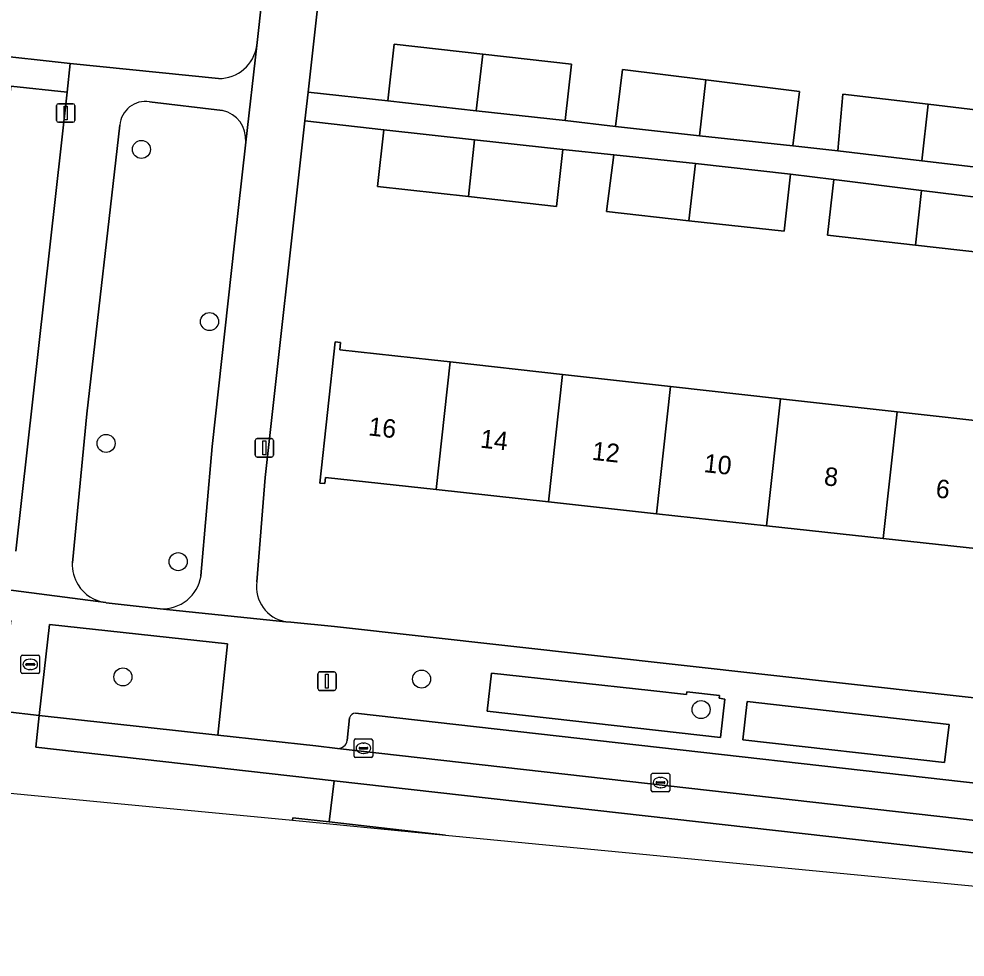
# Model space of a CAD drawing. Extents: x 162026 to 163502, y 387295 to 388169.
# Drawn here: x 162849.7 to 162901, y 387326.9 to 387377.7 of the extents above; entities that cross this region are included whole.
import ezdxf

# ---------------------------------------------------------------- set-up
doc = ezdxf.new("R2010")
doc.units = 0
for name, color, linetype in [('IMGEO_Boom', 7, 'Continuous'), ('IMGEO_Erf', 7, 'Continuous'), ('IMGEO_Groenvoorziening', 7, 'Continuous'), ('IMGEO_Kolk', 7, 'Continuous'), ('IMGEO_Lichtmast', 7, 'Continuous'), ('IMGEO_Pand', 7, 'Continuous'), ('IMGEO_Pand_nummerreeks', 7, 'Continuous'), ('IMGEO_Parkeervlak_gesloten', 7, 'Continuous'), ('IMGEO_Parkeervlak_open', 7, 'Continuous'), ('IMGEO_Rijbaan_lokaal_gesloten', 7, 'Continuous'), ('IMGEO_Rijbaan_lokaal_open', 7, 'Continuous'), ('IMGEO_Rioolput', 7, 'Continuous'), ('IMGEO_Voetpad_open', 7, 'Continuous')]:
    doc.layers.add(name, color=color, linetype=linetype)

msp = doc.modelspace()

# ---------------------------------------------------------------- linework, layer by layer
at = {"layer": 'IMGEO_Boom'}
for centre in [(162856.343, 387370.625), (162860.032, 387361.299), (162854.432, 387354.697), (162858.334, 387348.292), (162855.339, 387342.048), (162871.52, 387341.931), (162886.659, 387340.282)]:
    msp.add_circle(centre, 0.489, dxfattribs=at)
at = {"layer": 'IMGEO_Erf'}
for points in [[(162867.741, 387395.026), (162865.374, 387373.735), (162869.694, 387373.255), (162870.035, 387376.319), (162874.829, 387375.784), (162879.641, 387375.248), (162879.3, 387372.185), (162882.022, 387371.867), (162882.404, 387374.952), (162886.916, 387374.394), (162891.988, 387373.766), (162891.623, 387370.818), (162894.059, 387370.543), (162894.331, 387373.616), (162898.96, 387373.072), (162904.063, 387372.471)], [(162849.54, 387348.859), (162852.314, 387373.718), (162849.277, 387374.053), (162848.936, 387370.987), (162844.139, 387371.522), (162844.48, 387374.587), (162842.05, 387374.801), (162841.721, 387371.849), (162836.762, 387372.401), (162832.043, 387372.927), (162832.372, 387375.879), (162830.302, 387376.113), (162829.973, 387373.161), (162825.015, 387373.713), (162820.295, 387374.239), (162820.624, 387377.191), (162818.149, 387377.47), (162817.82, 387374.518), (162812.859, 387375.071)], [(162916.519, 387366.44), (162915.629, 387366.536), (162915.334, 387363.644), (162910.25, 387364.163), (162905.608, 387364.637), (162905.944, 387367.625), (162903.604, 387367.788), (162903.246, 387364.882), (162898.275, 387365.438), (162893.503, 387365.972), (162893.844, 387368.991), (162891.5, 387369.291), (162891.161, 387366.197), (162886.003, 387366.763), (162881.527, 387367.254), (162881.927, 387370.34), (162879.17, 387370.613), (162878.828, 387367.536), (162874.054, 387368.068), (162869.14, 387368.615), (162869.483, 387371.692), (162865.2, 387372.168), (162863.053, 387352.858), (162862.591, 387347.203)], [(162902.362, 387348.91), (162896.52, 387349.549), (162890.208, 387350.239), (162884.25, 387350.891), (162878.399, 387351.531), (162872.318, 387352.197), (162866.321, 387352.853), (162866.285, 387352.52), (162865.999, 387352.551), (162866.837, 387360.206), (162867.136, 387360.174), (162867.093, 387359.777), (162872.063, 387359.223), (162873.074, 387359.11), (162879.154, 387358.433), (162885.004, 387357.782), (162890.96, 387357.118), (162897.271, 387356.415), (162903.111, 387355.765)], [(162864.168, 387345.037), (162864.43, 387345.01), (162866.811, 387344.776), (162913.578, 387339.557)]]:
    msp.add_lwpolyline(points, dxfattribs=at)
msp.add_arc((162864.499, 387346.935), 1.926, 171.9945, 260.12, dxfattribs=at)
at = {"layer": 'IMGEO_Groenvoorziening'}
for points in [[(162860.742, 387372.737), (162856.78, 387373.204)], [(162855.17, 387371.939), (162853.391, 387356.298), (162852.602, 387348.227)], [(162861.388, 387365.55), (162861.992, 387371.026)], [(162859.571, 387347.522), (162860.169, 387354.525), (162861.388, 387365.55)], [(162854.411, 387346.072), (162854.428, 387346.07), (162857.366, 387345.746)]]:
    msp.add_lwpolyline(points, dxfattribs=at)
for points in [[(162850.813, 387339.957), (162860.483, 387338.891), (162860.998, 387343.846), (162851.371, 387344.889)], [(162885.868, 387341.094), (162883.932, 387341.307), (162875.313, 387342.253), (162875.08, 387340.189), (162887.718, 387338.769), (162887.948, 387340.846), (162887.64, 387340.892), (162887.655, 387341.047), (162885.892, 387341.236)], [(162900.089, 387339.463), (162889.163, 387340.713), (162888.925, 387338.635), (162899.84, 387337.412)]]:
    msp.add_lwpolyline(points, close=True, dxfattribs=at)
for centre, radius, start, end in [((162856.559, 387371.829), 1.393, 80.8591, 175.4554), ((162860.38, 387371.161), 1.617, 355.2264, 77.0749), ((162854.69, 387348.145), 2.09, 177.7414, 212.1094), ((162857.495, 387347.843), 2.101, 266.4818, 351.2171), ((162854.69, 387348.141), 2.088, 212.0231, 262.3164)]:
    msp.add_arc(centre, radius, start, end, dxfattribs=at)
at = {"layer": 'IMGEO_Kolk'}
for p, q in [((162867.871, 387337.761), (162867.871, 387338.613)), ((162867.946, 387338.687), (162868.798, 387338.687)), ((162868.173, 387338.23), (162868.571, 387338.23)), ((162868.359, 387338.467), (162868.384, 387338.467)), ((162868.872, 387338.613), (162868.872, 387337.761)), ((162868.13, 387338.181), (162868.13, 387338.193)), ((162868.568, 387338.144), (162868.17, 387338.144)), ((162868.382, 387337.907), (162868.357, 387337.907)), ((162868.614, 387338.193), (162868.614, 387338.181)), ((162868.798, 387337.687), (162867.946, 387337.687)), ((162883.96, 387335.902), (162883.96, 387336.754)), ((162884.035, 387336.828), (162884.887, 387336.828)), ((162884.961, 387336.754), (162884.961, 387335.902)), ((162884.219, 387336.322), (162884.219, 387336.334)), ((162884.657, 387336.285), (162884.259, 387336.285)), ((162884.262, 387336.371), (162884.66, 387336.371)), ((162884.448, 387336.608), (162884.473, 387336.608)), ((162884.703, 387336.334), (162884.703, 387336.322)), ((162884.887, 387335.828), (162884.035, 387335.828)), ((162884.471, 387336.048), (162884.446, 387336.048))]:
    msp.add_line(p, q, dxfattribs=at)
for points in [[(162867.871, 387337.761), (162867.871, 387338.613)], [(162867.946, 387338.687), (162868.798, 387338.687)], [(162868.872, 387338.613), (162868.872, 387337.761)], [(162868.798, 387337.687), (162867.946, 387337.687)], [(162883.96, 387335.902), (162883.96, 387336.754)], [(162884.035, 387336.828), (162884.887, 387336.828)], [(162884.961, 387336.754), (162884.961, 387335.902)], [(162884.887, 387335.828), (162884.035, 387335.828)]]:
    msp.add_lwpolyline(points, dxfattribs=at)
for centre, radius, start, end in [((162867.948, 387338.611), 0.0765, 91.552, 178.448), ((162867.948, 387338.611), 0.0765, 91.552, 178.448), ((162868.17, 387338.19), 0.0403, 85.8775, 175.7526), ((162868.575, 387338.192), 0.0386, 1.7309, 96.639), ((162868.796, 387338.611), 0.0765, 1.552, 88.448), ((162868.796, 387338.611), 0.0765, 1.552, 88.448), ((162867.948, 387337.763), 0.0765, 181.552, 268.448), ((162867.948, 387337.763), 0.0765, 181.552, 268.448), ((162868.167, 387338.18), 0.0366, 178.938, 274.7102), ((162868.571, 387338.187), 0.043, 264.8664, 352.4533), ((162868.796, 387337.763), 0.0765, 271.552, 358.448), ((162868.796, 387337.763), 0.0765, 271.552, 358.448), ((162884.037, 387336.752), 0.0765, 91.552, 178.448), ((162884.037, 387336.752), 0.0765, 91.552, 178.448), ((162884.885, 387336.752), 0.0765, 1.552, 88.448), ((162884.885, 387336.752), 0.0765, 1.552, 88.448), ((162884.259, 387336.331), 0.0403, 85.8775, 175.7526), ((162884.256, 387336.321), 0.0366, 178.938, 274.7102), ((162884.66, 387336.328), 0.043, 264.8664, 352.4533), ((162884.664, 387336.333), 0.0386, 1.7309, 96.639), ((162884.037, 387335.904), 0.0765, 181.552, 268.448), ((162884.037, 387335.904), 0.0765, 181.552, 268.448), ((162884.885, 387335.904), 0.0765, 271.552, 358.448), ((162884.885, 387335.904), 0.0765, 271.552, 358.448)]:
    msp.add_arc(centre, radius, start, end, dxfattribs=at)
for centre, major_axis, ratio, start_param, end_param in [((162868.358, 387338.187), (-0.387, 0.002), 0.722429, 4.712389, 7.853982), ((162868.383, 387338.187), (-0.39, 0.002), 0.717154, 1.570796, 4.712389), ((162884.447, 387336.328), (-0.387, 0.002), 0.722429, 4.712389, 7.853982), ((162884.472, 387336.328), (-0.39, 0.002), 0.717154, 1.570796, 4.712389)]:
    msp.add_ellipse(centre, major_axis=major_axis, ratio=ratio, start_param=start_param, end_param=end_param, dxfattribs=at)
at = {"layer": 'IMGEO_Lichtmast'}
for p, q in [((162851.845, 387373.099), (162852.635, 387373.099)), ((162852.635, 387373.099), (162851.845, 387373.099)), ((162851.745, 387372.199), (162851.745, 387372.999)), ((162851.745, 387372.999), (162851.745, 387372.199)), ((162852.735, 387372.999), (162852.735, 387372.199)), ((162852.735, 387372.199), (162852.735, 387372.999)), ((162852.635, 387372.099), (162851.845, 387372.099)), ((162851.845, 387372.099), (162852.635, 387372.099)), ((162862.505, 387354.056), (162862.505, 387354.856)), ((162862.505, 387354.856), (162862.505, 387354.056)), ((162862.605, 387354.956), (162863.395, 387354.956)), ((162863.395, 387354.956), (162862.605, 387354.956)), ((162863.495, 387354.856), (162863.495, 387354.056)), ((162863.495, 387354.056), (162863.495, 387354.856)), ((162863.395, 387353.956), (162862.605, 387353.956)), ((162862.605, 387353.956), (162863.395, 387353.956)), ((162865.998, 387342.317), (162866.788, 387342.317)), ((162866.788, 387342.317), (162865.998, 387342.317)), ((162865.898, 387341.417), (162865.898, 387342.217)), ((162865.898, 387342.217), (162865.898, 387341.417)), ((162866.888, 387342.217), (162866.888, 387341.417)), ((162866.888, 387341.417), (162866.888, 387342.217)), ((162866.788, 387341.317), (162865.998, 387341.317)), ((162865.998, 387341.317), (162866.788, 387341.317))]:
    msp.add_line(p, q, dxfattribs=at)
for points in [[(162852.165, 387372.974), (162852.315, 387372.974), (162852.315, 387372.224), (162852.165, 387372.224), (162852.165, 387372.974)], [(162862.925, 387354.831), (162863.075, 387354.831), (162863.075, 387354.081), (162862.925, 387354.081), (162862.925, 387354.831)], [(162866.318, 387342.192), (162866.468, 387342.192), (162866.468, 387341.442), (162866.318, 387341.442), (162866.318, 387342.192)]]:
    msp.add_lwpolyline(points, dxfattribs=at)
for centre, start, end in [((162851.845, 387372.999), 90, 180), ((162851.845, 387372.999), 90, 180), ((162852.635, 387372.999), 0, 90), ((162852.635, 387372.999), 360, 90), ((162851.845, 387372.199), 180, 270), ((162851.845, 387372.199), 180, 270), ((162852.635, 387372.199), 270, 0), ((162852.635, 387372.199), 270, 0), ((162862.605, 387354.856), 90, 180), ((162862.605, 387354.856), 90, 180), ((162863.395, 387354.856), 0, 90), ((162863.395, 387354.856), 360, 90), ((162862.605, 387354.056), 180, 270), ((162862.605, 387354.056), 180, 270), ((162863.395, 387354.056), 270, 0), ((162863.395, 387354.056), 270, 0), ((162865.998, 387342.217), 90, 180), ((162865.998, 387342.217), 90, 180), ((162866.788, 387342.217), 0, 90), ((162866.788, 387342.217), 360, 90), ((162865.998, 387341.417), 180, 270), ((162865.998, 387341.417), 180, 270), ((162866.788, 387341.417), 270, 0), ((162866.788, 387341.417), 270, 0)]:
    msp.add_arc(centre, 0.1, start, end, dxfattribs=at)
at = {"layer": 'IMGEO_Pand'}
for points in [[(162874.829, 387375.784), (162870.035, 387376.319), (162869.694, 387373.255), (162874.483, 387372.722)], [(162874.483, 387372.722), (162879.3, 387372.185), (162879.641, 387375.248), (162874.829, 387375.784)], [(162886.916, 387374.394), (162882.404, 387374.952), (162882.022, 387371.867), (162886.578, 387371.369)], [(162886.578, 387371.369), (162891.623, 387370.818), (162891.988, 387373.766), (162886.916, 387374.394)], [(162898.96, 387373.072), (162894.331, 387373.616), (162894.059, 387370.543), (162898.618, 387370.006)], [(162898.618, 387370.006), (162903.703, 387369.408), (162904.063, 387372.471), (162898.96, 387373.072)], [(162874.39, 387371.145), (162869.483, 387371.692), (162869.14, 387368.615), (162874.054, 387368.068)], [(162874.054, 387368.068), (162878.828, 387367.536), (162879.17, 387370.613), (162874.39, 387371.145)], [(162886.348, 387369.856), (162881.927, 387370.34), (162881.527, 387367.254), (162886.003, 387366.763)], [(162886.003, 387366.763), (162891.161, 387366.197), (162891.5, 387369.291), (162886.348, 387369.856)], [(162898.605, 387368.404), (162893.844, 387368.991), (162893.503, 387365.972), (162898.275, 387365.438)], [(162898.275, 387365.438), (162903.246, 387364.882), (162903.604, 387367.788), (162898.605, 387368.404)], [(162873.074, 387359.11), (162872.063, 387359.223), (162867.093, 387359.777), (162867.136, 387360.174), (162866.837, 387360.206), (162865.999, 387352.551), (162866.285, 387352.52), (162866.321, 387352.853), (162872.318, 387352.197)], [(162872.318, 387352.197), (162878.399, 387351.531), (162879.154, 387358.433), (162873.074, 387359.11)], [(162885.004, 387357.782), (162879.154, 387358.433), (162878.399, 387351.531), (162884.25, 387350.891)], [(162884.25, 387350.891), (162890.208, 387350.239), (162890.96, 387357.118), (162885.004, 387357.782)], [(162897.271, 387356.415), (162890.96, 387357.118), (162890.208, 387350.239), (162896.52, 387349.549)], [(162896.52, 387349.549), (162902.362, 387348.91), (162903.111, 387355.765), (162897.271, 387356.415)]]:
    msp.add_lwpolyline(points, close=True, dxfattribs=at)
at = {"layer": 'IMGEO_Parkeervlak_gesloten'}
for points in [[(162867.621, 387339.834), (162867.487, 387338.609)], [(162920.907, 387334.085), (162913.017, 387334.993), (162867.937, 387340.077)], [(162866.969, 387338.18), (162912.856, 387332.986), (162921.447, 387332.016)]]:
    msp.add_lwpolyline(points, dxfattribs=at)
for centre, radius, start, end in [((162867.914, 387339.78), 0.298, 85.5986, 169.5211), ((162867.005, 387338.663), 0.485, 265.7104, 353.5517)]:
    msp.add_arc(centre, radius, start, end, dxfattribs=at)
at = {"layer": 'IMGEO_Parkeervlak_open'}
for points in [[(162862.589, 387376.256), (162864.906, 387397.224), (162855.084, 387398.307), (162854.766, 387395.347)], [(162853.051, 387393.602), (162849.935, 387394.063), (162849.596, 387391.018), (162849.257, 387387.972), (162848.918, 387384.927), (162848.578, 387381.882), (162848.239, 387378.836), (162847.9, 387375.791), (162852.488, 387375.278), (162860.518, 387374.468)]]:
    msp.add_lwpolyline(points, dxfattribs=at)
msp.add_arc((162860.551, 387376.523), 2.055, 269.0712, 352.5402, dxfattribs=at)
at = {"layer": 'IMGEO_Rijbaan_lokaal_gesloten'}
for points in [[(162921.877, 387331.982), (162921.499, 387332.011), (162921.447, 387332.016), (162912.856, 387332.986), (162866.969, 387338.18), (162865.797, 387338.309), (162860.483, 387338.891), (162850.813, 387339.957), (162850.632, 387338.244), (162866.783, 387336.425), (162934.338, 387328.824), (162934.525, 387330.558)], [(162864.526, 387334.28), (162872.806, 387333.483), (162866.521, 387334.196), (162864.54, 387334.421)]]:
    msp.add_lwpolyline(points, close=True, dxfattribs=at)
at = {"layer": 'IMGEO_Rijbaan_lokaal_open'}
msp.add_lwpolyline([(162864.526, 387334.28), (162864.54, 387334.421), (162866.521, 387334.196), (162866.783, 387336.425), (162850.632, 387338.244), (162850.813, 387339.957), (162848.937, 387340.179), (162848.753, 387338.459), (162846.767, 387338.679), (162846.526, 387336.411), (162848.514, 387336.204), (162848.48, 387335.824), (162854.301, 387335.264), (162864.526, 387334.28)], dxfattribs=at)
msp.add_lwpolyline([(162934.103, 387326.872), (162934.338, 387328.824), (162866.783, 387336.425), (162866.521, 387334.196), (162872.806, 387333.483), (162927.395, 387328.229)], close=True, dxfattribs=at)
at = {"layer": 'IMGEO_Rioolput'}
for p, q in [((162849.821, 387342.3), (162849.821, 387343.152)), ((162849.896, 387343.226), (162850.748, 387343.226)), ((162850.309, 387343.006), (162850.334, 387343.006)), ((162850.822, 387343.152), (162850.822, 387342.3)), ((162850.08, 387342.72), (162850.08, 387342.732)), ((162850.518, 387342.683), (162850.12, 387342.683)), ((162850.123, 387342.769), (162850.521, 387342.769)), ((162850.332, 387342.446), (162850.307, 387342.446)), ((162850.564, 387342.732), (162850.564, 387342.72)), ((162850.748, 387342.226), (162849.896, 387342.226))]:
    msp.add_line(p, q, dxfattribs=at)
for points in [[(162849.821, 387342.3), (162849.821, 387343.152)], [(162849.896, 387343.226), (162850.748, 387343.226)], [(162850.822, 387343.152), (162850.822, 387342.3)], [(162850.748, 387342.226), (162849.896, 387342.226)]]:
    msp.add_lwpolyline(points, dxfattribs=at)
for centre, radius, start, end in [((162849.898, 387343.15), 0.0765, 91.552, 178.448), ((162849.898, 387343.15), 0.0765, 91.552, 178.448), ((162850.746, 387343.15), 0.0765, 1.552, 88.448), ((162850.746, 387343.15), 0.0765, 1.552, 88.448), ((162850.12, 387342.729), 0.0403, 85.8775, 175.7526), ((162850.117, 387342.719), 0.0366, 178.938, 274.7102), ((162850.521, 387342.726), 0.043, 264.8664, 352.4533), ((162850.525, 387342.731), 0.0386, 1.7309, 96.639), ((162849.898, 387342.302), 0.0765, 181.552, 268.448), ((162849.898, 387342.302), 0.0765, 181.552, 268.448), ((162850.746, 387342.302), 0.0765, 271.552, 358.448), ((162850.746, 387342.302), 0.0765, 271.552, 358.448)]:
    msp.add_arc(centre, radius, start, end, dxfattribs=at)
for centre, major_axis, ratio, start_param, end_param in [((162850.308, 387342.726), (-0.387, 0.002), 0.722429, 4.712389, 7.853982), ((162850.333, 387342.726), (-0.39, 0.002), 0.717154, 1.570796, 4.712389)]:
    msp.add_ellipse(centre, major_axis=major_axis, ratio=ratio, start_param=start_param, end_param=end_param, dxfattribs=at)
at = {"layer": 'IMGEO_Voetpad_open'}
for points in [[(162869.528, 387396.658), (162864.906, 387397.224), (162862.589, 387376.256), (162861.992, 387371.026), (162861.388, 387365.55), (162860.169, 387354.525), (162859.571, 387347.522)], [(162865.2, 387372.168), (162865.374, 387373.735), (162867.741, 387395.026)], [(162861.992, 387371.026), (162862.589, 387376.256)], [(162849.277, 387374.053), (162852.314, 387373.718), (162852.488, 387375.278), (162847.9, 387375.791)], [(162860.518, 387374.468), (162852.488, 387375.278), (162852.314, 387373.718), (162849.54, 387348.859)], [(162903.703, 387369.408), (162898.618, 387370.006), (162894.059, 387370.543), (162891.623, 387370.818), (162886.578, 387371.369), (162882.022, 387371.867), (162879.3, 387372.185), (162874.483, 387372.722), (162869.694, 387373.255), (162865.374, 387373.735), (162865.2, 387372.168), (162869.483, 387371.692), (162874.39, 387371.145), (162879.17, 387370.613), (162881.927, 387370.34), (162886.348, 387369.856), (162891.5, 387369.291), (162893.844, 387368.991), (162898.605, 387368.404), (162903.604, 387367.788)], [(162856.78, 387373.204), (162860.742, 387372.737)], [(162862.591, 387347.203), (162863.053, 387352.858), (162865.2, 387372.168)], [(162853.391, 387356.298), (162855.17, 387371.939)], [(162852.602, 387348.227), (162853.391, 387356.298)], [(162847.59, 387346.963), (162854.411, 387346.072)], [(162935.792, 387336.954), (162915.074, 387339.39), (162913.578, 387339.557), (162866.811, 387344.776), (162864.43, 387345.01), (162864.168, 387345.037), (162857.366, 387345.746), (162854.428, 387346.07), (162854.411, 387346.072), (162847.59, 387346.963)], [(162846.679, 387342.39), (162846.826, 387342.606), (162846.935, 387343.344), (162838.332, 387344.304), (162838.53, 387346.299), (162840.13, 387346.133), (162840.172, 387346.439), (162842.563, 387346.171), (162842.522, 387345.868), (162849.264, 387345.108), (162848.686, 387340.186), (162848.937, 387340.179), (162850.813, 387339.957), (162851.371, 387344.889), (162860.998, 387343.846), (162860.483, 387338.891), (162865.797, 387338.309), (162866.969, 387338.18)], [(162857.366, 387345.746), (162864.168, 387345.037)], [(162867.487, 387338.609), (162867.621, 387339.834)], [(162867.937, 387340.077), (162913.017, 387334.993), (162920.907, 387334.085)]]:
    msp.add_lwpolyline(points, dxfattribs=at)
for points in [[(162887.718, 387338.769), (162875.08, 387340.189), (162875.313, 387342.253), (162883.932, 387341.307), (162885.868, 387341.094), (162885.892, 387341.236), (162887.655, 387341.047), (162887.64, 387340.892), (162887.948, 387340.846)], [(162899.84, 387337.412), (162888.925, 387338.635), (162889.163, 387340.713), (162900.089, 387339.463)]]:
    msp.add_lwpolyline(points, close=True, dxfattribs=at)
for centre, radius, start, end in [((162860.551, 387376.523), 2.055, 269.0712, 352.5402), ((162856.559, 387371.829), 1.393, 80.8591, 175.4554), ((162860.38, 387371.161), 1.617, 355.2264, 77.0749), ((162854.69, 387348.145), 2.09, 177.7414, 212.1094), ((162857.495, 387347.843), 2.101, 266.4818, 351.2171), ((162854.69, 387348.141), 2.088, 212.0231, 262.3164), ((162864.499, 387346.935), 1.926, 171.9945, 260.12), ((162867.914, 387339.78), 0.298, 85.5986, 169.5211), ((162867.005, 387338.663), 0.485, 265.7104, 353.5517)]:
    msp.add_arc(centre, radius, start, end, dxfattribs=at)

# ---------------------------------------------------------------- texts
at = {"layer": 'IMGEO_Pand_nummerreeks'}
for s, p in [('16', (162868.606, 387355.138)), ('14', (162874.661, 387354.475)), ('12', (162880.713, 387353.814)), ('10', (162886.773, 387353.15)), ('8', (162893.286, 387352.438)), ('6', (162899.336, 387351.775))]:
    msp.add_text(s, height=1, rotation=353.7558, dxfattribs=at).set_placement(p)

doc.saveas('drawing.dxf')
